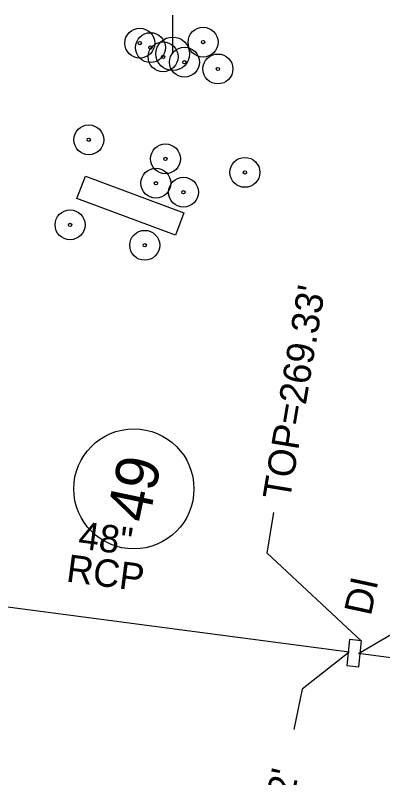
# Model space of a CAD drawing. Extents: x 2100323 to 2109811, y 740376 to 749755.
# Drawn here: x 2106144.5 to 2106198, y 743031.4 to 743142.6 of the extents above; entities that cross this region are included whole.
import ezdxf

# ---------------------------------------------------------------- set-up
doc = ezdxf.new("R2010")
doc.units = 0
for name, color, linetype in [('Exist Other Culture AG Tank', 7, 'Continuous'), ('Exist Other Culture Located Object CELL', 7, 'Continuous'), ('Exist Property Owner Number CELL', 7, 'Continuous'), ('Exist Structure Minor Drop Inlet', 7, 'Continuous'), ('Exist Structure Minor Drop Inlet Text', 7, 'Continuous'), ('Exist Structure Minor Drop Inlet Top Elevation', 7, 'Continuous'), ('Exist Structure Minor Pipes RCP 48 Inch', 7, 'Continuous'), ('Exist Structure Minor Pipes RCP 48 Inch Invert', 7, 'Continuous'), ('Exist Structure Minor Pipes RCP 48 Inch Leader', 7, 'Continuous'), ('Exist Structure Minor Pipes RCP 48 Inch Text', 7, 'Continuous'), ('Exist Utilities Power Pole CELL', 7, 'Continuous')]:
    doc.layers.add(name, color=color, linetype=linetype)

msp = doc.modelspace()

# ---------------------------------------------------------------- linework, layer by layer
at = {"layer": 'Exist Other Culture AG Tank'}
msp.add_lwpolyline([(2106167.85, 743110.49), (2106153.52, 743115.84), (2106154.75, 743119.12), (2106169.07, 743113.77)], close=True, dxfattribs=at)
at = {"layer": 'Exist Other Culture Located Object CELL'}
for centre, radius in [((2106162.66, 743138.5), 2.18), ((2106171.87, 743138.64), 2.18), ((2106164.22, 743137.84), 2.18), ((2106162.66, 743138.5), 0.24), ((2106166.05, 743136.5), 2.18), ((2106171.87, 743138.64), 0.24), ((2106164.22, 743137.84), 0.24), ((2106169.16, 743135.72), 2.18), ((2106166.05, 743136.5), 0.24), ((2106174.03, 743134.73), 2.18), ((2106169.16, 743135.72), 0.24), ((2106174.03, 743134.73), 0.24), ((2106155.24, 743124.41), 2.18), ((2106155.24, 743124.41), 0.24), ((2106166.4, 743121.63), 2.18), ((2106166.4, 743121.63), 0.24), ((2106177.96, 743119.66), 2.18), ((2106165, 743118.08), 2.18), ((2106177.96, 743119.66), 0.24), ((2106165, 743118.08), 0.24), ((2106169.02, 743116.77), 2.18), ((2106169.02, 743116.77), 0.24), ((2106152.51, 743112.01), 2.18), ((2106152.51, 743112.01), 0.24), ((2106163.38, 743109.03), 2.18), ((2106163.38, 743109.03), 0.24)]:
    msp.add_circle(centre, radius, dxfattribs=at)
at = {"layer": 'Exist Property Owner Number CELL'}
msp.add_circle((2106161.8, 743073.53), 8.75, dxfattribs=at)
at = {"layer": 'Exist Structure Minor Drop Inlet'}
msp.add_lwpolyline([(2106193.18, 743051.55), (2106192.82, 743047.77), (2106194.57, 743047.6), (2106194.93, 743051.38)], close=True, dxfattribs=at)
at = {"layer": 'Exist Structure Minor Drop Inlet Top Elevation'}
msp.add_lwpolyline([(2106194.94, 743051.32), (2106181.2, 743064.17), (2106182.19, 743070.09)], dxfattribs=at)
at = {"layer": 'Exist Structure Minor Pipes RCP 48 Inch'}
for p, q in [((2106193.12, 743049.75), (2106111.58, 743060.45)), ((2106244.74, 743042.73), (2106194.52, 743049.52))]:
    msp.add_line(p, q, dxfattribs=at)
at = {"layer": 'Exist Structure Minor Pipes RCP 48 Inch Leader'}
for points in [[(2106194.52, 743049.52), (2106199.32, 743052.34), (2106200.31, 743058.26)], [(2106193.12, 743049.75), (2106186.28, 743044.32), (2106185.09, 743038.44)]]:
    msp.add_lwpolyline(points, dxfattribs=at)
at = {"layer": 'Exist Utilities Power Pole CELL'}
for q in [(2106167.46, 743142.56), (2106167.46, 743136.94)]:
    msp.add_line((2106167.46, 743136.94), q, dxfattribs=at)
msp.add_circle((2106167.46, 743136.94), 2.45, dxfattribs=at)

# ---------------------------------------------------------------- texts
at = {"layer": 'Exist Property Owner Number CELL'}
msp.add_text('49', height=6.25, rotation=78.0326, dxfattribs=at).set_placement((2106163.91, 743068.4))
at = {"layer": 'Exist Structure Minor Drop Inlet Text'}
msp.add_text('DI', height=4, rotation=77.8136, dxfattribs=at).set_placement((2106196.29, 743054.9))
at = {"layer": 'Exist Structure Minor Drop Inlet Top Elevation'}
msp.add_text("TOP=269.33'", height=4, rotation=80.5089, dxfattribs=at).set_placement((2106184.49, 743071.74))
at = {"layer": 'Exist Structure Minor Pipes RCP 48 Inch Invert'}
msp.add_text("INV=264.02'", height=4, rotation=78.5095, dxfattribs=at).set_placement((2106180.01, 743003.43))
at = {"layer": 'Exist Structure Minor Pipes RCP 48 Inch Text'}
for s, p in [('48"', (2106153.57, 743064.86)), ('RCP', (2106151.83, 743060.03))]:
    msp.add_text(s, height=4, rotation=352.5241, dxfattribs=at).set_placement(p)

doc.saveas('drawing.dxf')
